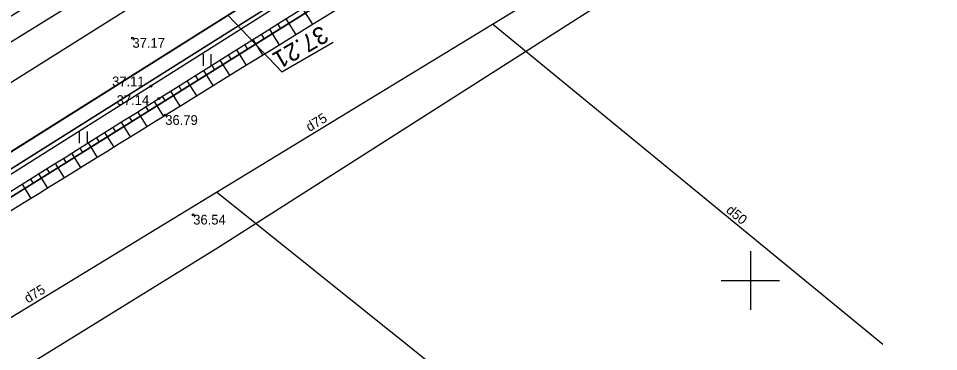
# Model space of a CAD drawing. Extents: x 469981 to 472086, y 246785 to 247785.
# Drawn here: x 471212.38 to 471259.67, y 247246.35 to 247263.46 of the extents above; entities that cross this region are included whole.
import ezdxf

# ---------------------------------------------------------------- set-up
doc = ezdxf.new("R2010")
doc.units = 0
for name, color, linetype in [('0_922', 7, 'Continuous'), ('0_Asfalta_mala', 7, 'Continuous'), ('0_Asfalta_Nomale', 7, 'Continuous'), ('0_Ruut_Braukt', 7, 'Continuous'), ('0_Ruut_nomale', 7, 'Continuous'), ('0_vertikals', 7, 'Continuous'), ('0_vertkals_cipari', 7, 'Continuous'), ('21', 7, 'Continuous'), ('CELI_CMAL_####_####_#', 7, 'Continuous'), ('DREN_VADP_####_####_#', 7, 'Continuous'), ('DREN_VADP_####_TKST_#', 7, 'Continuous'), ('DREN_VADP_KLKT_####_#', 7, 'Continuous'), ('DREN_VADP_KLKT_TKST_#', 7, 'Continuous'), ('GEOD_ELEM_####_####_#', 7, 'Continuous'), ('RAMI_UZMR_####_####_#', 7, 'Continuous'), ('RELJ_AATZ_####_TKST_#', 7, 'Continuous'), ('RELJ_ELEM_####_####_#', 7, 'Continuous'), ('RELJ_NOGA_####_####_#', 7, 'Continuous'), ('RELJ_NOGL_####_####_#', 7, 'Continuous'), ('ROBZ_IERR_####_####_#', 7, 'Continuous'), ('ROBZ_PROJ_####_####_#', 7, 'Continuous'), ('TERT_ELEM_####_####_#', 7, 'Continuous')]:
    doc.layers.add(name, color=color, linetype=linetype)

msp = doc.modelspace()

# ---------------------------------------------------------------- linework, layer by layer
at = {"layer": '0_922'}
msp.add_line((471337.911, 247339.41), (471145.574, 247218.36), dxfattribs=at)
at = {"layer": '0_Asfalta_mala'}
msp.add_line((471339.517, 247336.876), (471147.172, 247215.821), dxfattribs=at)
at = {"layer": '0_Asfalta_Nomale'}
msp.add_line((471339.918, 247336.243), (471147.572, 247215.187), dxfattribs=at)
at = {"layer": '0_Ruut_Braukt'}
msp.add_line((471147.172, 247215.821), (471339.517, 247336.876), dxfattribs=at)
at = {"layer": '0_Ruut_nomale'}
msp.add_lwpolyline([(471514.294, 247447.566), (471399.037, 247373.985), (471385.85, 247365.566), (471340.791, 247336.792), (471211.253, 247255.265), (471209.116, 247253.92), (471209.079, 247254.783), (471296.254, 247309.648), (471339.517, 247336.876), (471350.75, 247344.048), (471392.723, 247370.844), (471426.479, 247392.394), (471514.049, 247448.299)], close=True, dxfattribs=at)
at = {"layer": '0_vertikals'}
for q in [(471223.141, 247263.634), (471228.554, 247262.247)]:
    msp.add_line((471225.923, 247260.712), q, dxfattribs=at)
at = {"layer": '21'}
msp.add_line((471337.911, 247339.41), (471145.574, 247218.36), dxfattribs=at)
at = {"layer": 'CELI_CMAL_####_####_#'}
for points in [[(471014.161, 247188.048), (471038.308, 247191.645), (471077.61, 247195.71), (471090.836, 247197.337), (471096.461, 247198.582), (471117.856, 247206.682), (471130.197, 247213.261), (471151.631, 247225.738), (471175.407, 247239.608), (471196.168, 247252.49), (471217.229, 247265.52), (471244.784, 247283.359), (471266.102, 247296.914), (471293.433, 247314.365), (471318.262, 247330.084), (471336.637, 247341.969), (471339.45, 247343.841), (471340.412, 247346.293), (471340.291, 247349.818), (471339.894, 247353.24), (471336.901, 247360.015), (471333.813, 247367.721)], [(471347.348, 247327.622), (471345.475, 247334.467), (471344.349, 247336.664), (471343.67, 247337.19), (471342.054, 247337.492), (471341.155, 247337.494), (471339.762, 247336.569), (471318.941, 247323.623), (471297.221, 247309.64), (471268.834, 247291.51), (471247.888, 247278.119), (471219.179, 247259.989), (471200.048, 247247.93), (471177.515, 247234.149), (471154.773, 247220.961), (471131.272, 247207.521), (471119.66, 247201.466), (471103.03, 247195.231), (471092.329, 247192.658), (471077.436, 247189.782), (471058.729, 247187.944), (471037.006, 247184.759), (471015.923, 247182.598), (470992.26, 247181.035)]]:
    msp.add_lwpolyline(points, dxfattribs=at)
at = {"layer": 'DREN_VADP_####_####_#'}
for points in [[(471256.798, 247246.706), (471236.742, 247263.171)], [(471242.732, 247238.366), (471222.566, 247254.545)]]:
    msp.add_lwpolyline(points, dxfattribs=at)
at = {"layer": 'DREN_VADP_KLKT_####_#'}
for points in [[(471222.566, 247254.545), (471236.742, 247263.171), (471251.107, 247271.912), (471265.735, 247280.811), (471282.069, 247290.749), (471296.434, 247299.489), (471310.919, 247308.304), (471326.918, 247318.037)], [(471146.746, 247208.584), (471161.317, 247217.281), (471176.461, 247226.493), (471192.686, 247236.365), (471206.685, 247244.884), (471222.566, 247254.545)]]:
    msp.add_lwpolyline(points, dxfattribs=at)
at = {"layer": 'GEOD_ELEM_####_####_#'}
for p, q in [((471250, 247251.5), (471250, 247250)), ((471248.5, 247250), (471250, 247250)), ((471250, 247250), (471250, 247248.5)), ((471250, 247250), (471251.5, 247250))]:
    msp.add_line(p, q, dxfattribs=at)
at = {"layer": 'RAMI_UZMR_####_####_#'}
msp.add_lwpolyline([(471380.292, 247353.371), (471352.036, 247335.759), (471352.913, 247327.325), (471347.47, 247325.392), (471345.187, 247325.919), (471342.905, 247329.082), (471319.551, 247313.443), (471222.661, 247251.69), (471157.352, 247211.35), (471144.207, 247202.916), (471131.364, 247196.59), (471113.303, 247188.858), (471105.677, 247188.256), (471083.576, 247183.01), (471075.205, 247182.665), (471043.397, 247175.418), (471016.707, 247172.079), (470997.217, 247171.376)], dxfattribs=at)
at = {"layer": 'RELJ_ELEM_####_####_#'}
for centre in [(471218.239, 247262.456), (471219.179, 247259.989), (471219.6, 247259.351), (471219.926, 247258.493), (471221.364, 247253.376)]:
    msp.add_circle(centre, 0.05, dxfattribs=at)
at = {"layer": 'RELJ_NOGA_####_####_#'}
for p, q in [((471226.97, 247263.982), (471227.469, 247263.189)), ((471225.7, 247263.184), (471225.849, 247262.947)), ((471226.123, 247263.45), (471226.621, 247262.658)), ((471224.853, 247262.652), (471225.002, 247262.415)), ((471225.276, 247262.918), (471225.772, 247262.129)), ((471224.43, 247262.386), (471224.924, 247261.6)), ((471223.583, 247261.853), (471224.075, 247261.071)), ((471224.006, 247262.12), (471224.154, 247261.884)), ((471222.736, 247261.321), (471223.226, 247260.542)), ((471223.16, 247261.587), (471223.307, 247261.353)), ((471221.89, 247260.789), (471222.377, 247260.014)), ((471222.313, 247261.055), (471222.46, 247260.822)), ((471221.466, 247260.523), (471221.612, 247260.292)), ((471220.62, 247259.992), (471220.764, 247259.761)), ((471221.043, 247260.257), (471221.527, 247259.486)), ((471219.773, 247259.46), (471219.917, 247259.23)), ((471220.196, 247259.726), (471220.678, 247258.959)), ((471218.926, 247258.928), (471219.069, 247258.7)), ((471219.349, 247259.194), (471219.828, 247258.432)), ((471218.079, 247258.396), (471218.221, 247258.17)), ((471218.503, 247258.662), (471218.978, 247257.905)), ((471217.656, 247258.13), (471218.127, 247257.379)), ((471216.809, 247257.598), (471217.277, 247256.852)), ((471217.232, 247257.864), (471217.373, 247257.64)), ((471215.961, 247257.067), (471216.427, 247256.325)), ((471216.385, 247257.333), (471216.525, 247257.109)), ((471215.114, 247256.536), (471215.577, 247255.799)), ((471215.538, 247256.801), (471215.677, 247256.579)), ((471214.691, 247256.27), (471214.829, 247256.05)), ((471213.844, 247255.739), (471213.981, 247255.52)), ((471214.267, 247256.004), (471214.726, 247255.272)), ((471212.996, 247255.208), (471213.133, 247254.99)), ((471213.42, 247255.473), (471213.876, 247254.746)), ((471212.573, 247254.942), (471213.026, 247254.219))]:
    msp.add_line(p, q, dxfattribs=at)
for points in [[(471170.189, 247238.813), (471187.045, 247248.806), (471216.962, 247266.603), (471244.501, 247283.959), (471265.809, 247297.732), (471292.77, 247315.312), (471318.062, 247330.842), (471332.326, 247339.791), (471337.257, 247343.054), (471338.429, 247344.75), (471338.591, 247346.479)], [(471155.25, 247220.273), (471177.77, 247233.339), (471200.51, 247247.391), (471219.6, 247259.351), (471248.359, 247277.5), (471269.232, 247290.973), (471319.351, 247322.992), (471333.341, 247331.731), (471337.475, 247334.177), (471338.538, 247334.697), (471340.216, 247335.099), (471340.901, 247334.839)]]:
    msp.add_spline(points, degree=3, dxfattribs=at)
at = {"layer": 'RELJ_NOGL_####_####_#'}
for points in [[(471337.22, 247346.431), (471336.644, 247345.408), (471332.13, 247341.491), (471317.859, 247332.101), (471292.129, 247316.676), (471265.206, 247299.186), (471243.601, 247284.946), (471216.311, 247268.677), (471186.292, 247250.183), (471169.475, 247239.793)], [(471155.819, 247219.592), (471177.985, 247232.653), (471201.025, 247246.801), (471219.926, 247258.493), (471248.971, 247276.784), (471269.467, 247290.521), (471319.665, 247322.242), (471333.631, 247330.726), (471337.921, 247333.442), (471339.285, 247334.228), (471340.237, 247334.435), (471340.94, 247334.352)]]:
    msp.add_spline(points, degree=3, dxfattribs=at)
at = {"layer": 'ROBZ_IERR_####_####_#'}
msp.add_lwpolyline([(471168.816, 247177.651), (471133.176, 247205.05), (471346.741, 247338.478), (471363.107, 247281.069)], dxfattribs=at)
at = {"layer": 'ROBZ_PROJ_####_####_#'}
msp.add_lwpolyline([(471398.351, 247372.094), (471346.741, 247338.478), (471133.176, 247205.05), (471108.425, 247194.786), (471087.339, 247189.709), (471023.306, 247181.157), (470962.604, 247185.245), (470905.63, 247205.857), (470878.75, 247214.454), (470852.344, 247217.039), (470815.743, 247215.147), (470778.583, 247209.26), (470718.669, 247194.633), (470636.973, 247175.147), (470468.364, 247124.23), (470431.624, 247112.202), (470396.219, 247097.502), (470371.503, 247083.47), (470275.956, 246992.729), (470152.342, 246907.761), (470066.737, 246851.23)], dxfattribs=at)
at = {"layer": 'TERT_ELEM_####_####_#'}
for p, q in [((471221.892, 247261.025), (471221.892, 247261.625)), ((471222.292, 247261.025), (471222.292, 247261.625)), ((471215.527, 247257.056), (471215.527, 247257.656)), ((471215.927, 247257.056), (471215.927, 247257.656))]:
    msp.add_line(p, q, dxfattribs=at)

# ---------------------------------------------------------------- texts
at = {"layer": '0_vertkals_cipari'}
msp.add_text('37.21', height=0.9, rotation=210.2507, dxfattribs=at).set_placement((471227.957, 247263.132))
at = {"layer": 'DREN_VADP_####_TKST_#'}
msp.add_text('d50', height=0.5, rotation=320.616, dxfattribs=at).set_placement((471248.709, 247253.542))
at = {"layer": 'DREN_VADP_KLKT_TKST_#'}
for rotation, p in [(31.3202, (471227.344, 247257.628)), (31.3162, (471212.865, 247248.819))]:
    msp.add_text('d75', height=0.5, rotation=rotation, dxfattribs=at).set_placement(p)
at = {"layer": 'RELJ_AATZ_####_TKST_#'}
for s, p in [('37.17', (471218.239, 247261.956)), ('37.11', (471217.194, 247259.978)), ('37.14', (471217.426, 247259.017)), ('36.79', (471219.926, 247257.993)), ('36.54', (471221.364, 247252.876))]:
    msp.add_text(s, height=0.5, dxfattribs=at).set_placement(p)

doc.saveas('drawing.dxf')
